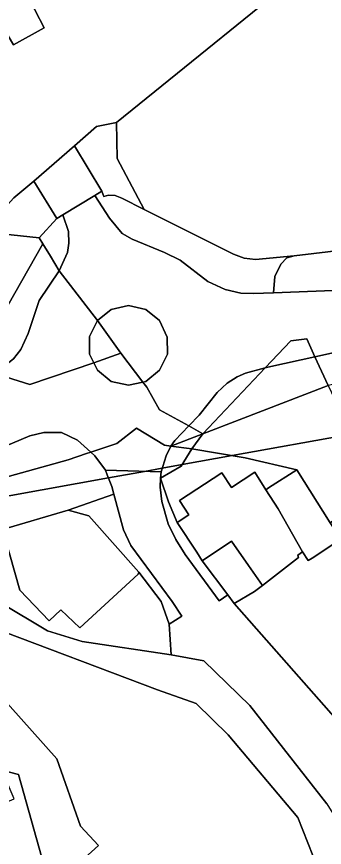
# Model space of a CAD drawing. Extents: x -477304 to -465429, y -1159113 to -1149210.
# Drawn here: x -475071.6 to -475023.8, y -1154250.7 to -1154121.8 of the extents above; entities that cross this region are included whole.
import ezdxf

# ---------------------------------------------------------------- set-up
doc = ezdxf.new("R2010")
doc.units = 0
for name, color, linetype in [('BPEJ_s', 7, 'Continuous'), ('ostatni_s', 7, 'Continuous'), ('trav_porost_s', 7, 'Continuous'), ('voda_s', 7, 'Continuous'), ('zahrada_s', 7, 'Continuous')]:
    doc.layers.add(name, color=color, linetype=linetype)

msp = doc.modelspace()

# ---------------------------------------------------------------- linework, layer by layer
at = {"layer": 'BPEJ_s'}
for points in [[(-475045.88, -1154191.31), (-475038.11, -1154189.91), (-475019.63, -1154186.59), (-475010.18, -1154184.89), (-475000, -1154183.06), (-474996.23, -1154178.97), (-474990.81, -1154179.87), (-474988.57, -1154180.24), (-474978.62, -1154180.6), (-474976.67, -1154180.67), (-474972.63, -1154179.39), (-474964.76, -1154178.54), (-474960.51, -1154177.48), (-474959.31, -1154176.96), (-474956.02, -1154175.53), (-474955.84, -1154175.45), (-474955.53, -1154175.32), (-474944.34, -1154170.46), (-474940.09, -1154166.64)], [(-475019.63, -1154186.59), (-475038.11, -1154189.91), (-475045.88, -1154191.31), (-475048.96, -1154191.87), (-475051.74, -1154192.37), (-475057.31, -1154193.37), (-475092.53, -1154199.71), (-475102.5, -1154201.5), (-475114.83, -1154200.86), (-475131.5, -1154200), (-475144.55, -1154202.5), (-475145.55, -1154202.69), (-475154.04, -1154204.31), (-475168.85, -1154207.15)], [(-475322, -1154224.5), (-475276.5, -1154232), (-475267.99, -1154230.67), (-475244.5, -1154227), (-475238.52, -1154224.85), (-475214.09, -1154216.07), (-475212.5, -1154215.5), (-475205.16, -1154214.1), (-475195.8, -1154212.31), (-475168.85, -1154207.15), (-475154.04, -1154204.31), (-475145.55, -1154202.69), (-475144.55, -1154202.5), (-475131.5, -1154200), (-475114.83, -1154200.86), (-475102.5, -1154201.5), (-475092.53, -1154199.71), (-475057.31, -1154193.37), (-475051.74, -1154192.37), (-475048.96, -1154191.87), (-475045.88, -1154191.31)]]:
    msp.add_lwpolyline(points, dxfattribs=at)
at = {"layer": 'ostatni_s'}
for points in [[(-475072.05, -1154126.17), (-475074.73, -1154121.73), (-475073.55, -1154118.01), (-475076.06, -1154109.37), (-475073.69, -1154113.07), (-475073.17, -1154113.88), (-475068.69, -1154120.85), (-475067.27, -1154123.52)], [(-475056.07, -1154138.22), (-475055.97, -1154143.79), (-475051.76, -1154151.73), (-475055.25, -1154149.98), (-475056.26, -1154149.57), (-475057.31, -1154149.49), (-475058.03, -1154149.69), (-475058.33, -1154148.89), (-475062.58, -1154141.84), (-475059.15, -1154138.86)], [(-475036.75, -1154164.7), (-475039.21, -1154164.13), (-475041.89, -1154162.89), (-475046.17, -1154159.57), (-475048.59, -1154158.38), (-475053.65, -1154156.34), (-475055.21, -1154155.43), (-475057.15, -1154153.06), (-475059.43, -1154149.56), (-475058.33, -1154148.89), (-475058.03, -1154149.69), (-475057.31, -1154149.49), (-475056.26, -1154149.57), (-475055.25, -1154149.98), (-475051.76, -1154151.73), (-475037.92, -1154158.68), (-475036.25, -1154159.26), (-475034.49, -1154159.46), (-475028.48, -1154158.89), (-475029.63, -1154159.25), (-475030.54, -1154160.23), (-475031.51, -1154162.12), (-475031.72, -1154164.64), (-475034.82, -1154164.76)], [(-475063.48, -1154156.95), (-475063.66, -1154158.38), (-475064.95, -1154161.23), (-475066.32, -1154158.98), (-475067.51, -1154157.04), (-475068.08, -1154156.11), (-475065.33, -1154153.1), (-475064.38, -1154152.53), (-475063.5, -1154155.16)], [(-475066.32, -1154158.98), (-475064.95, -1154161.23), (-475068.07, -1154165.84), (-475069.76, -1154170.97), (-475070.92, -1154173.46), (-475072.05, -1154174.9), (-475075, -1154177.16), (-475080.45, -1154175.77), (-475077.92, -1154174.17), (-475077.25, -1154173.45), (-475076.27, -1154172.39), (-475067.51, -1154157.04)], [(-475060.24, -1154174.2), (-475059.61, -1154175.5), (-475069.5, -1154178.91), (-475075, -1154177.16), (-475072.05, -1154174.9), (-475070.92, -1154173.46), (-475069.76, -1154170.97), (-475068.07, -1154165.84), (-475064.95, -1154161.23), (-475059.04, -1154168.97), (-475060.24, -1154171.45)], [(-475048.18, -1154171.55), (-475048.17, -1154174.2), (-475049.37, -1154176.68), (-475051.52, -1154178.4), (-475051.98, -1154178.5), (-475055.38, -1154174), (-475059.04, -1154168.97), (-475056.89, -1154167.25), (-475054.21, -1154166.64), (-475051.52, -1154167.25), (-475049.37, -1154168.97)], [(-475023.22, -1154179.03), (-475025.26, -1154174.58), (-475014.99, -1154172.3), (-474994.64, -1154169.01), (-474991.08, -1154168.59), (-474990.96, -1154172.13), (-475011.15, -1154176.45)], [(-475060.24, -1154174.2), (-475060.24, -1154171.45), (-475059.04, -1154168.97), (-475055.38, -1154174), (-475059.61, -1154175.5)], [(-475025.26, -1154174.58), (-475032.09, -1154176.09), (-475032.98, -1154176.32), (-475029, -1154172.12), (-475026.52, -1154171.82)], [(-475055.38, -1154174), (-475051.98, -1154178.5), (-475054.21, -1154179.01), (-475056.89, -1154178.4), (-475059.04, -1154176.68), (-475059.61, -1154175.5)], [(-475037, -1154184.35), (-475042.65, -1154186.53), (-475032.98, -1154176.32), (-475032.09, -1154176.09), (-475025.26, -1154174.58), (-475023.22, -1154179.03)], [(-475032.98, -1154176.32), (-475042.65, -1154186.53), (-475044.85, -1154185.31), (-475043.22, -1154183.62), (-475040.44, -1154180.11), (-475038.87, -1154178.66), (-475037.35, -1154177.67), (-475036.04, -1154177.12)], [(-475047.02, -1154187.56), (-475044.85, -1154185.31), (-475042.65, -1154186.53), (-475047.62, -1154188.44)], [(-475060.04, -1154189.38), (-475060.72, -1154189.61), (-475063.57, -1154190.56), (-475082.19, -1154195.73), (-475088.89, -1154196.76), (-475085.61, -1154194.1), (-475083.28, -1154192.67), (-475069.52, -1154186.87), (-475067.34, -1154186.33), (-475064.61, -1154186.34), (-475062.11, -1154187.51)], [(-475056.02, -1154188.04), (-475052.97, -1154185.66), (-475048.6, -1154188.31), (-475047.62, -1154188.44), (-475048.38, -1154189.96), (-475049.14, -1154192.45), (-475057.79, -1154192.17), (-475059.42, -1154189.95), (-475060.04, -1154189.38)], [(-475047.62, -1154188.44), (-475042.65, -1154186.53), (-475044.36, -1154188.87)], [(-475048.38, -1154189.96), (-475047.62, -1154188.44), (-475044.36, -1154188.87), (-475046.04, -1154191.57), (-475049.21, -1154193.41), (-475049.14, -1154192.45)], [(-475104.43, -1154209.41), (-475095.02, -1154204.44), (-475095.97, -1154202.49), (-475088.89, -1154196.76), (-475082.19, -1154195.73), (-475063.57, -1154190.56), (-475060.72, -1154189.61), (-475060.04, -1154189.38), (-475059.42, -1154189.95), (-475057.79, -1154192.17), (-475057.49, -1154192.92), (-475056.78, -1154194.71), (-475056.46, -1154195.92), (-475063.59, -1154198.38), (-475073.75, -1154201.39), (-475078.94, -1154202.67), (-475083.95, -1154204.06), (-475088.29, -1154205.7), (-475088.74, -1154204.36), (-475101.86, -1154208.51)], [(-475046.63, -1154200.32), (-475044.82, -1154199.14), (-475046.29, -1154196.89), (-475039.69, -1154192.59), (-475038.21, -1154194.85), (-475034.61, -1154192.5), (-475032.88, -1154195.21), (-475030.99, -1154198.19), (-475027.18, -1154204.86), (-475027.93, -1154205.35), (-475027.83, -1154205.75), (-475033.42, -1154210.08), (-475035.57, -1154206.99), (-475038.2, -1154203.21), (-475042.77, -1154206.25), (-475043.58, -1154204.91)], [(-475030.99, -1154198.19), (-475032.88, -1154195.21), (-475032.46, -1154194.94), (-475028.07, -1154192.15), (-475022.91, -1154200.34), (-475021.24, -1154202.91), (-475025.7, -1154205.82), (-475026.3, -1154206.21), (-475027.18, -1154204.86)], [(-475048.04, -1154200.5), (-475049.04, -1154197.02), (-475049.31, -1154194.8), (-475049.21, -1154193.41), (-475047.98, -1154197.1), (-475046.63, -1154200.32), (-475043.58, -1154204.91), (-475042.77, -1154206.25), (-475038.79, -1154211.52), (-475040.12, -1154212.45), (-475045.42, -1154205.25), (-475046.86, -1154202.96)], [(-475053.82, -1154203.86), (-475047.42, -1154212.55), (-475045.94, -1154214.84), (-475047.9, -1154216.1), (-475049.12, -1154212.56), (-475052.6, -1154207.99), (-475060.38, -1154199.28), (-475063.59, -1154198.38), (-475056.46, -1154195.92), (-475054.99, -1154201.42)], [(-475073.75, -1154201.39), (-475063.59, -1154198.38), (-475060.38, -1154199.28), (-475052.6, -1154207.99), (-475052.7, -1154208.33), (-475061.75, -1154216.65), (-475064.69, -1154213.87), (-475066.53, -1154215.55), (-475071.09, -1154210.83), (-475073.4, -1154202.6)], [(-475007.02, -1154216.73), (-475000.98, -1154217.14), (-474995.37, -1154223.48), (-474998.55, -1154226.29), (-474999.2, -1154225.53), (-475014.63, -1154239.18), (-475037.82, -1154212.88), (-475034.63, -1154211.02), (-475033.42, -1154210.08), (-475027.83, -1154205.75), (-475027.93, -1154205.35), (-475027.18, -1154204.86), (-475026.3, -1154206.21), (-475025.7, -1154205.82), (-475021.24, -1154202.91), (-475022.91, -1154200.34), (-475020.69, -1154198.76)], [(-475071.27, -1154239.4), (-475073.87, -1154238.74), (-475079.56, -1154225.67), (-475087.1, -1154206.85), (-475080.89, -1154212.79), (-475075.76, -1154216.43), (-475073.19, -1154219.38), (-475077.6, -1154223.35), (-475074.76, -1154226.5), (-475065.33, -1154236.99), (-475061.65, -1154247.43), (-475058.88, -1154250.45), (-475061.53, -1154252.88), (-475059.57, -1154255.02), (-475063.62, -1154258.74), (-475059.97, -1154262.72), (-475056.95, -1154259.95), (-475052.4, -1154264.91), (-475054.78, -1154267.15), (-475062, -1154262.5), (-475065.69, -1154259.32)], [(-475065.69, -1154259.32), (-475062, -1154262.5), (-475083.13, -1154269.67), (-475084.77, -1154265.03), (-475089.81, -1154250.81), (-475071.97, -1154243.22), (-475073.87, -1154238.74), (-475071.27, -1154239.4)]]:
    msp.add_lwpolyline(points, close=True, dxfattribs=at)
for points in [[(-474920.19, -1154153.37), (-474959.51, -1154157.75), (-474978.11, -1154160.06), (-474980.34, -1154160.31), (-474992.59, -1154161.64), (-474996.91, -1154162.11), (-475010.52, -1154163.84), (-475031.72, -1154164.64), (-475031.51, -1154162.12), (-475030.54, -1154160.23), (-475029.63, -1154159.25), (-475028.48, -1154158.89), (-475020.2, -1154157.95), (-474997.45, -1154155.62), (-474993.25, -1154155.18), (-474981.12, -1154153.94), (-474978.89, -1154153.71), (-474929.75, -1154148.72)], [(-475014.99, -1154172.3), (-475025.26, -1154174.58), (-475026.52, -1154171.82), (-475029, -1154172.12), (-475032.98, -1154176.32), (-475036.04, -1154177.12), (-475037.35, -1154177.67), (-475038.87, -1154178.66), (-475040.44, -1154180.11), (-475043.22, -1154183.62), (-475044.85, -1154185.31), (-475049.4, -1154182.8), (-475051.37, -1154179.31), (-475051.98, -1154178.5), (-475051.52, -1154178.4), (-475049.37, -1154176.68), (-475048.17, -1154174.2), (-475048.18, -1154171.55), (-475049.37, -1154168.97), (-475051.52, -1154167.25), (-475054.21, -1154166.64), (-475056.89, -1154167.25), (-475059.04, -1154168.97), (-475064.95, -1154161.23), (-475063.66, -1154158.38), (-475063.48, -1154156.95), (-475063.5, -1154155.16), (-475064.38, -1154152.53), (-475059.43, -1154149.56), (-475057.15, -1154153.06), (-475055.21, -1154155.43), (-475053.65, -1154156.34), (-475048.59, -1154158.38), (-475046.17, -1154159.57), (-475041.89, -1154162.89), (-475039.21, -1154164.13), (-475036.75, -1154164.7), (-475034.82, -1154164.76), (-475031.72, -1154164.64), (-475010.52, -1154163.84)], [(-475075, -1154177.16), (-475069.5, -1154178.91), (-475059.61, -1154175.5), (-475059.04, -1154176.68), (-475056.89, -1154178.4), (-475054.21, -1154179.01), (-475051.98, -1154178.5), (-475051.37, -1154179.31), (-475049.4, -1154182.8), (-475044.85, -1154185.31), (-475047.02, -1154187.56), (-475047.62, -1154188.44), (-475048.6, -1154188.31), (-475052.97, -1154185.66), (-475056.02, -1154188.04), (-475060.04, -1154189.38), (-475062.11, -1154187.51), (-475064.61, -1154186.34), (-475067.34, -1154186.33), (-475069.52, -1154186.87), (-475083.28, -1154192.67)], [(-475023.39, -1154243.95), (-475035.35, -1154228.73), (-475042.51, -1154221.8), (-475047.6, -1154220.82), (-475047.9, -1154216.1), (-475045.94, -1154214.84), (-475047.42, -1154212.55), (-475053.82, -1154203.86), (-475054.99, -1154201.42), (-475056.46, -1154195.92), (-475056.78, -1154194.71), (-475057.49, -1154192.92), (-475057.79, -1154192.17), (-475049.14, -1154192.45), (-475049.21, -1154193.41), (-475049.31, -1154194.8), (-475049.04, -1154197.02), (-475048.04, -1154200.5), (-475046.86, -1154202.96), (-475045.42, -1154205.25), (-475040.12, -1154212.45), (-475038.79, -1154211.52), (-475037.82, -1154212.88), (-475014.63, -1154239.18)], [(-475061.53, -1154252.88), (-475058.88, -1154250.45), (-475061.65, -1154247.43), (-475065.33, -1154236.99), (-475074.76, -1154226.5), (-475077.6, -1154223.35), (-475073.19, -1154219.38), (-475075.76, -1154216.43), (-475049.69, -1154226.28), (-475043.71, -1154228.42), (-475038.75, -1154233.26), (-475027.9, -1154246.08), (-475024.04, -1154255.92)]]:
    msp.add_lwpolyline(points, dxfattribs=at)
at = {"layer": 'trav_porost_s'}
for points in [[(-475023.31, -1154111.7), (-474998.43, -1154143.87), (-474997.45, -1154155.62), (-475020.2, -1154157.95), (-475028.48, -1154158.89), (-475034.49, -1154159.46), (-475036.25, -1154159.26), (-475037.92, -1154158.68), (-475051.76, -1154151.73), (-475055.97, -1154143.79), (-475056.07, -1154138.22)], [(-475044.82, -1154199.14), (-475046.63, -1154200.32), (-475047.98, -1154197.1), (-475049.21, -1154193.41), (-475046.04, -1154191.57), (-475044.36, -1154188.87), (-475036.11, -1154190.25), (-475028.07, -1154192.15), (-475032.46, -1154194.94), (-475032.88, -1154195.21), (-475034.61, -1154192.5), (-475038.21, -1154194.85), (-475039.69, -1154192.59), (-475046.29, -1154196.89)]]:
    msp.add_lwpolyline(points, close=True, dxfattribs=at)
at = {"layer": 'voda_s'}
for points in [[(-474926.71, -1154023.45), (-474962.52, -1154052.34), (-474982.47, -1154073.04), (-475008.19, -1154096.78), (-475023.31, -1154111.7), (-475056.07, -1154138.22), (-475059.15, -1154138.86), (-475062.58, -1154141.84), (-475068.91, -1154147.34), (-475072, -1154149.89), (-475076.82, -1154155.2), (-475078.92, -1154154.98), (-475100.52, -1154169.56), (-475122.67, -1154184.71), (-475164.77, -1154211.02), (-475173.51, -1154219.06), (-475181.77, -1154226.65), (-475189.77, -1154230.05), (-475226.36, -1154244.78), (-475241.43, -1154248.6), (-475292.16, -1154252.83)], [(-475168, -1154185.68), (-475153.47, -1154177.82), (-475137.87, -1154166.71), (-475134.63, -1154164.94), (-475117.16, -1154159.29), (-475096.03, -1154143.91), (-475093.04, -1154137.37), (-475087.49, -1154129.11), (-475086.2, -1154128.4), (-475085.72, -1154128.13), (-475081.75, -1154125.91), (-475074.73, -1154121.73), (-475072.05, -1154126.17), (-475067.27, -1154123.52), (-475068.69, -1154120.85)], [(-475024.04, -1154255.92), (-475027.9, -1154246.08), (-475038.75, -1154233.26), (-475043.71, -1154228.42), (-475049.69, -1154226.28), (-475075.76, -1154216.43), (-475080.89, -1154212.79), (-475087.1, -1154206.85), (-475083.32, -1154205.47), (-475081.78, -1154208.18), (-475066.78, -1154217.12), (-475061.42, -1154218.77), (-475047.6, -1154220.82), (-475042.51, -1154221.8), (-475035.35, -1154228.73), (-475023.39, -1154243.95), (-475018.92, -1154251.19)]]:
    msp.add_lwpolyline(points, dxfattribs=at)
for points in [[(-475068.91, -1154147.34), (-475062.58, -1154141.84), (-475058.33, -1154148.89), (-475059.43, -1154149.56), (-475064.38, -1154152.53), (-475065.33, -1154153.1)], [(-475065.33, -1154153.1), (-475068.08, -1154156.11), (-475076.82, -1154155.2), (-475072, -1154149.89), (-475068.91, -1154147.34)]]:
    msp.add_lwpolyline(points, close=True, dxfattribs=at)
at = {"layer": 'zahrada_s'}
for points in [[(-475077.92, -1154174.17), (-475080.45, -1154175.77), (-475087.29, -1154173.76), (-475092.73, -1154173.22), (-475092.86, -1154174.8), (-475095.59, -1154174.63), (-475095.76, -1154176.39), (-475098.13, -1154176.35), (-475099.95, -1154176.79), (-475103.78, -1154178.29), (-475108.12, -1154179.75), (-475100.61, -1154175.18), (-475097.37, -1154172.93), (-475095.58, -1154171.68), (-475093.81, -1154170.45), (-475092.06, -1154169.23), (-475078.4, -1154156.94), (-475076.82, -1154155.2), (-475068.08, -1154156.11), (-475067.51, -1154157.04), (-475076.27, -1154172.39), (-475077.25, -1154173.45)], [(-475020.69, -1154198.76), (-475022.91, -1154200.34), (-475028.07, -1154192.15), (-475036.11, -1154190.25), (-475044.36, -1154188.87), (-475042.65, -1154186.53), (-475037, -1154184.35), (-475023.22, -1154179.03), (-475016.44, -1154193.29), (-475016.91, -1154196.07)], [(-475073.4, -1154202.6), (-475071.09, -1154210.83), (-475066.53, -1154215.55), (-475064.69, -1154213.87), (-475061.75, -1154216.65), (-475052.7, -1154208.33), (-475052.6, -1154207.99), (-475049.12, -1154212.56), (-475047.9, -1154216.1), (-475047.6, -1154220.82), (-475061.42, -1154218.77), (-475066.78, -1154217.12), (-475081.78, -1154208.18), (-475083.32, -1154205.47)], [(-475042.77, -1154206.25), (-475038.2, -1154203.21), (-475035.57, -1154206.99), (-475033.42, -1154210.08), (-475034.63, -1154211.02), (-475037.82, -1154212.88), (-475038.79, -1154211.52)]]:
    msp.add_lwpolyline(points, close=True, dxfattribs=at)

doc.saveas('drawing.dxf')
